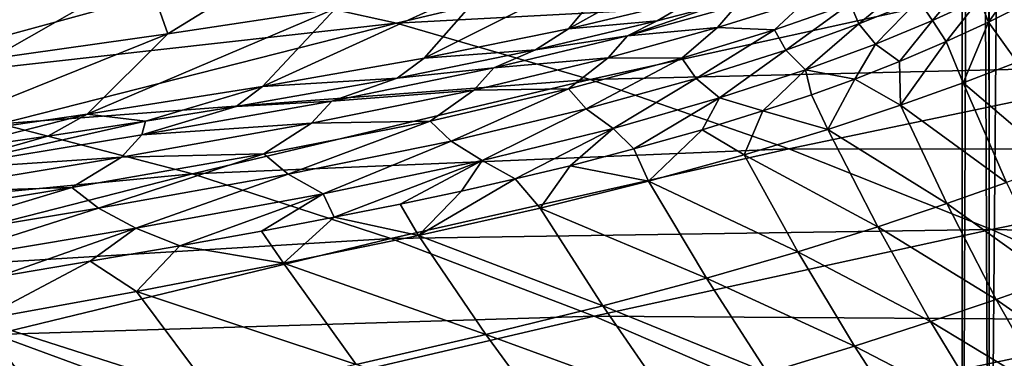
# Model space of a CAD drawing. Header units: metres. Extents: x -106 to 264, y -111 to 81.
# Tile 351 of 549: x 175.09 to 183.39, y 32.76 to 35.61. Entities that reach past the tile are written whole.
import ezdxf

# ---------------------------------------------------------------- set-up
doc = ezdxf.new("R2010")
doc.units = ezdxf.units.M
doc.layers.add('solid_20422013', color=7, linetype='CONTINUOUS')

msp = doc.modelspace()

# ---------------------------------------------------------------- linework, layer by layer
at = {"layer": 'solid_20422013'}
for points in [[(183.026123, 80.599998, -0.930066), (183.030045, 28.6, -0.994871), (183.030014, 28.6, 0.994345)], [(183.032684, 80.599998, 1.043987), (183.026123, 80.599998, -0.930066), (183.030014, 28.6, 0.994345)], [(183.026123, 80.599998, -0.930066), (183.24614, 80.599998, -2.878128), (183.030045, 28.6, -0.994871)], [(183.032684, 80.599998, 1.043987), (183.030014, 28.6, 0.994345), (183.259476, 28.6, 2.95477)], [(183.24614, 80.599998, -2.878128), (183.259567, 28.6, -2.955278), (183.030045, 28.6, -0.994871)], [(183.266357, 80.599998, 2.992233), (183.032684, 80.599998, 1.043987), (183.259476, 28.6, 2.95477)], [(183.24614, 80.599998, -2.878128), (183.693512, 80.599998, -4.802981), (183.259567, 28.6, -2.955278)], [(183.266357, 80.599998, 2.992233), (183.259476, 28.6, 2.95477), (183.719681, 28.6, 4.890322)], [(183.693512, 80.599998, -4.802981), (183.719833, 28.6, -4.890793), (183.259567, 28.6, -2.955278)], [(183.728073, 80.599998, 4.917704), (183.266357, 80.599998, 2.992233), (183.719681, 28.6, 4.890322)], [(172.970428, 35.419029, 152.79509), (175.152313, 36.171917, 151.976425), (174.264709, 36.411015, 152.492401)], [(176.659088, 35.935928, 169.902542), (178.266815, 35.580044, 173.796265), (181.632431, 36.377041, 172.639023)], [(181.632431, 36.377041, 172.639023), (178.266815, 35.580044, 173.796265), (183.274612, 35.849995, 176.537308)], [(181.263275, 36.398148, 134.956207), (180.779999, 35.787903, 134.640472), (179.716431, 35.532158, 137.196335)], [(180.235001, 36.155972, 137.463867), (181.263275, 36.398148, 134.956207), (179.716431, 35.532158, 137.196335)], [(176.659088, 35.935928, 169.902542), (175.058899, 36.164932, 165.966705), (171.755463, 35.196175, 167.085236)], [(174.574387, 35.886665, 152.371262), (175.152313, 36.171917, 151.976425), (172.970428, 35.419029, 152.79509)], [(177.526993, 36.220078, 143.151291), (176.340866, 35.490047, 143.52916), (176.154251, 36.022652, 144.879044)], [(177.526993, 36.220078, 143.151291), (177.753983, 35.704094, 141.710052), (176.340866, 35.490047, 143.52916)], [(180.235001, 36.155972, 137.463867), (179.716431, 35.532158, 137.196335), (178.500412, 35.284058, 139.470612)], [(179.061157, 35.924805, 139.703537), (180.235001, 36.155972, 137.463867), (178.500412, 35.284058, 139.470612)], [(173.872406, 35.385918, 153.205368), (173.624847, 35.443573, 153.3535), (175.302567, 36.027702, 152.729218)], [(174.727127, 35.889679, 152.796997), (175.302567, 36.027702, 152.729218), (173.624847, 35.443573, 153.3535)], [(175.528503, 35.962818, 152.598526), (173.872406, 35.385918, 153.205368), (175.302567, 36.027702, 152.729218)], [(176.154251, 36.022652, 144.879044), (174.849503, 35.278797, 145.206863), (174.731323, 35.822662, 146.519836)], [(176.154251, 36.022652, 144.879044), (176.340866, 35.490047, 143.52916), (174.849503, 35.278797, 145.206863)], [(176.659088, 35.935928, 169.902542), (171.755463, 35.196175, 167.085236), (173.340363, 35.029648, 171.026382)], [(176.659088, 35.935928, 169.902542), (173.340363, 35.029648, 171.026382), (178.266815, 35.580044, 173.796265)], [(174.732849, 35.771046, 152.692963), (173.872406, 35.385918, 153.205368), (175.528503, 35.962818, 152.598526)], [(179.061157, 35.924805, 139.703537), (178.500412, 35.284058, 139.470612), (177.139313, 35.045532, 141.492111)], [(177.753983, 35.704094, 141.710052), (179.061157, 35.924805, 139.703537), (177.139313, 35.045532, 141.492111)], [(182.087799, 35.744343, 128.911575), (182.609543, 35.946869, 126.346443), (182.161346, 35.573082, 128.415634)], [(182.609543, 35.946869, 126.346443), (182.66394, 35.774666, 125.824898), (182.161346, 35.573082, 128.415634)], [(182.66394, 35.774666, 125.824898), (183.079361, 35.958614, 123.213234), (182.780823, 35.603764, 125.170509)], [(183.079361, 35.958614, 123.213234), (183.17749, 35.785019, 122.526169), (182.780823, 35.603764, 125.170509)], [(183.17749, 35.785019, 122.526169), (183.508942, 35.94796, 119.868813), (183.252045, 35.589806, 122.327469)], [(183.508942, 35.94796, 119.868813), (183.538803, 35.731201, 119.996376), (183.252045, 35.589806, 122.327469)], [(178.266815, 35.580044, 173.796265), (179.899231, 35.106007, 177.704422), (183.274612, 35.849995, 176.537308)], [(183.274612, 35.849995, 176.537308), (179.899231, 35.106007, 177.704422), (184.942032, 35.227226, 180.471359)], [(183.274612, 35.849995, 176.537308), (184.942032, 35.227226, 180.471359), (188.329147, 35.881512, 179.234314)], [(180.463394, 35.598976, 135.13475), (179.716431, 35.532158, 137.196335), (180.779999, 35.787903, 134.640472)], [(180.931137, 35.720673, 133.850006), (180.463394, 35.598976, 135.13475), (180.779999, 35.787903, 134.640472)], [(180.970795, 35.543304, 133.258255), (181.721771, 35.780186, 130.71579), (181.451065, 35.523735, 131.444)], [(181.129105, 35.728451, 133.101379), (181.721771, 35.780186, 130.71579), (180.970795, 35.543304, 133.258255)], [(181.721771, 35.780186, 130.71579), (182.087799, 35.744343, 128.911575), (181.451065, 35.523735, 131.444)], [(181.451065, 35.523735, 131.444), (182.087799, 35.744343, 128.911575), (181.54686, 35.353558, 130.975174)], [(182.087799, 35.744343, 128.911575), (182.161346, 35.573082, 128.415634), (181.54686, 35.353558, 130.975174)], [(182.161346, 35.573082, 128.415634), (182.66394, 35.774666, 125.824898), (182.300491, 35.404362, 127.795769)], [(182.66394, 35.774666, 125.824898), (182.780823, 35.603764, 125.170509), (182.300491, 35.404362, 127.795769)], [(182.780823, 35.603764, 125.170509), (183.17749, 35.785019, 122.526169), (182.895645, 35.424946, 124.779617)], [(183.17749, 35.785019, 122.526169), (183.252045, 35.589806, 122.327469), (182.895645, 35.424946, 124.779617)], [(177.753983, 35.704094, 141.710052), (177.139313, 35.045532, 141.492111), (175.66098, 34.814117, 143.304825)], [(176.340866, 35.490047, 143.52916), (177.753983, 35.704094, 141.710052), (175.66098, 34.814117, 143.304825)], [(180.211624, 35.473713, 135.602066), (180.931137, 35.720673, 133.850006), (181.129105, 35.728451, 133.101379)], [(180.211624, 35.473713, 135.602066), (181.129105, 35.728451, 133.101379), (180.970795, 35.543304, 133.258255)], [(180.211624, 35.473713, 135.602066), (180.463394, 35.598976, 135.13475), (180.931137, 35.720673, 133.850006)], [(183.493744, 35.251766, 121.506966), (183.252045, 35.589806, 122.327469), (183.538803, 35.731201, 119.996376)], [(173.340363, 35.029648, 171.026382), (174.930725, 34.732937, 174.924927), (178.266815, 35.580044, 173.796265)], [(178.266815, 35.580044, 173.796265), (174.930725, 34.732937, 174.924927), (179.899231, 35.106007, 177.704422)], [(180.463394, 35.598976, 135.13475), (179.437515, 35.355957, 137.478577), (179.716431, 35.532158, 137.196335)], [(180.211624, 35.473713, 135.602066), (179.437515, 35.355957, 137.478577), (180.463394, 35.598976, 135.13475)], [(182.300491, 35.404362, 127.795769), (182.780823, 35.603764, 125.170509), (182.503281, 35.257023, 127.04438)], [(182.780823, 35.603764, 125.170509), (182.895645, 35.424946, 124.779617), (182.503281, 35.257023, 127.04438)], [(183.039307, 35.077961, 124.703911), (182.895645, 35.424946, 124.779617), (183.252045, 35.589806, 122.327469)], [(183.493744, 35.251766, 121.506966), (183.039307, 35.077961, 124.703911), (183.252045, 35.589806, 122.327469)], [(179.437515, 35.355957, 137.478577), (178.500412, 35.284058, 139.470612), (179.716431, 35.532158, 137.196335)], [(180.048538, 35.287186, 135.734818), (180.970795, 35.543304, 133.258255), (180.671051, 35.283909, 133.92778)], [(180.211624, 35.473713, 135.602066), (180.970795, 35.543304, 133.258255), (180.048538, 35.287186, 135.734818)], [(180.970795, 35.543304, 133.258255), (181.451065, 35.523735, 131.444), (180.671051, 35.283909, 133.92778)], [(180.671051, 35.283909, 133.92778), (181.451065, 35.523735, 131.444), (180.792007, 35.114628, 133.48851)], [(181.451065, 35.523735, 131.444), (181.54686, 35.353558, 130.975174), (180.792007, 35.114628, 133.48851)], [(181.54686, 35.353558, 130.975174), (182.161346, 35.573082, 128.415634), (181.712051, 35.187019, 130.392273)], [(182.161346, 35.573082, 128.415634), (182.300491, 35.404362, 127.795769), (181.712051, 35.187019, 130.392273)], [(176.340866, 35.490047, 143.52916), (175.66098, 34.814117, 143.304825), (174.094727, 34.587048, 144.953827)], [(174.849503, 35.278797, 145.206863), (176.340866, 35.490047, 143.52916), (174.094727, 34.587048, 144.953827)], [(179.086472, 35.202808, 138.006973), (179.437515, 35.355957, 137.478577), (180.211624, 35.473713, 135.602066)], [(179.086472, 35.202808, 138.006973), (180.211624, 35.473713, 135.602066), (180.048538, 35.287186, 135.734818)], [(182.510727, 34.888123, 127.666031), (182.503281, 35.257023, 127.04438), (182.895645, 35.424946, 124.779617)], [(183.039307, 35.077961, 124.703911), (182.510727, 34.888123, 127.666031), (182.895645, 35.424946, 124.779617)], [(179.437515, 35.355957, 137.478577), (178.271881, 35.116394, 139.582916), (178.500412, 35.284058, 139.470612)], [(179.086472, 35.202808, 138.006973), (178.271881, 35.116394, 139.582916), (179.437515, 35.355957, 137.478577)], [(180.792007, 35.114628, 133.48851), (181.54686, 35.353558, 130.975174), (180.98674, 34.950047, 132.945923)], [(181.54686, 35.353558, 130.975174), (181.712051, 35.187019, 130.392273), (180.98674, 34.950047, 132.945923)], [(181.712051, 35.187019, 130.392273), (182.300491, 35.404362, 127.795769), (182.126511, 35.109383, 128.889343)], [(182.300491, 35.404362, 127.795769), (182.503281, 35.257023, 127.04438), (182.126511, 35.109383, 128.889343)], [(178.271881, 35.116394, 139.582916), (177.139313, 35.045532, 141.492111), (178.500412, 35.284058, 139.470612)], [(178.918396, 35.015892, 138.112717), (180.048538, 35.287186, 135.734818), (179.715591, 35.026356, 136.339386)], [(179.086472, 35.202808, 138.006973), (180.048538, 35.287186, 135.734818), (178.918396, 35.015892, 138.112717)], [(180.048538, 35.287186, 135.734818), (180.671051, 35.283909, 133.92778), (179.715591, 35.026356, 136.339386)], [(179.715591, 35.026356, 136.339386), (180.671051, 35.283909, 133.92778), (179.864288, 34.857346, 135.933151)], [(180.671051, 35.283909, 133.92778), (180.792007, 35.114628, 133.48851), (179.864288, 34.857346, 135.933151)], [(182.510727, 34.888123, 127.666031), (182.126511, 35.109383, 128.889343), (182.503281, 35.257023, 127.04438)], [(183.835541, 34.397049, 121.347977), (183.039307, 35.077961, 124.703911), (183.493744, 35.251766, 121.506966)], [(177.722885, 34.923504, 140.277557), (178.271881, 35.116394, 139.582916), (179.086472, 35.202808, 138.006973)], [(177.722885, 34.923504, 140.277557), (179.086472, 35.202808, 138.006973), (178.918396, 35.015892, 138.112717)], [(179.899231, 35.106007, 177.704422), (181.572556, 34.52232, 181.680969), (184.942032, 35.227226, 180.471359)], [(180.98674, 34.950047, 132.945923), (181.712051, 35.187019, 130.392273), (181.351501, 34.840797, 131.954224)], [(181.712051, 35.187019, 130.392273), (181.761169, 34.977642, 130.43782), (181.351501, 34.840797, 131.954224)], [(184.942032, 35.227226, 180.471359), (181.572556, 34.52232, 181.680969), (186.629135, 34.519447, 184.436401)], [(181.712051, 35.187019, 130.392273), (182.126511, 35.109383, 128.889343), (181.761169, 34.977642, 130.43782)], [(174.930725, 34.732937, 174.924927), (176.549698, 34.310329, 178.846832), (179.899231, 35.106007, 177.704422)], [(179.899231, 35.106007, 177.704422), (176.549698, 34.310329, 178.846832), (181.572556, 34.52232, 181.680969)], [(178.271881, 35.116394, 139.582916), (176.917877, 34.876858, 141.548141), (177.139313, 35.045532, 141.492111)], [(177.722885, 34.923504, 140.277557), (176.917877, 34.876858, 141.548141), (178.271881, 35.116394, 139.582916)], [(179.864288, 34.857346, 135.933151), (180.792007, 35.114628, 133.48851), (180.091599, 34.693863, 135.435654)], [(180.792007, 35.114628, 133.48851), (180.98674, 34.950047, 132.945923), (180.091599, 34.693863, 135.435654)], [(181.898361, 34.684818, 130.394516), (181.761169, 34.977642, 130.43782), (182.126511, 35.109383, 128.889343)], [(182.510727, 34.888123, 127.666031), (181.898361, 34.684818, 130.394516), (182.126511, 35.109383, 128.889343)], [(176.153824, 34.753922, 142.505188), (175.66098, 34.814117, 143.304825), (177.139313, 35.045532, 141.492111)], [(176.917877, 34.876858, 141.548141), (176.153824, 34.753922, 142.505188), (177.139313, 35.045532, 141.492111)], [(177.551483, 34.736897, 140.355331), (178.918396, 35.015892, 138.112717), (178.549316, 34.756001, 138.645309)], [(177.722885, 34.923504, 140.277557), (178.918396, 35.015892, 138.112717), (177.551483, 34.736897, 140.355331)], [(178.549316, 34.756001, 138.645309), (179.715591, 35.026356, 136.339386), (178.727158, 34.586021, 138.27655)], [(178.918396, 35.015892, 138.112717), (179.715591, 35.026356, 136.339386), (178.549316, 34.756001, 138.645309)], [(179.715591, 35.026356, 136.339386), (179.864288, 34.857346, 135.933151), (178.727158, 34.586021, 138.27655)], [(183.404358, 34.238369, 124.525475), (182.510727, 34.888123, 127.666031), (183.039307, 35.077961, 124.703911)], [(183.835541, 34.397049, 121.347977), (183.404358, 34.238369, 124.525475), (183.039307, 35.077961, 124.703911)], [(176.121933, 34.638702, 142.387253), (176.917877, 34.876858, 141.548141), (177.722885, 34.923504, 140.277557)], [(176.121933, 34.638702, 142.387253), (177.722885, 34.923504, 140.277557), (177.551483, 34.736897, 140.355331)], [(180.091599, 34.693863, 135.435654), (180.98674, 34.950047, 132.945923), (180.267136, 34.520561, 135.167511)], [(180.98674, 34.950047, 132.945923), (180.840149, 34.683022, 133.592361), (180.267136, 34.520561, 135.167511)], [(180.98674, 34.950047, 132.945923), (181.351501, 34.840797, 131.954224), (180.840149, 34.683022, 133.592361)], [(181.898361, 34.684818, 130.394516), (181.351501, 34.840797, 131.954224), (181.761169, 34.977642, 130.43782)], [(176.121933, 34.638702, 142.387253), (176.153824, 34.753922, 142.505188), (176.917877, 34.876858, 141.548141)], [(178.727158, 34.586021, 138.27655), (179.864288, 34.857346, 135.933151), (178.988922, 34.42197, 137.830338)], [(179.864288, 34.857346, 135.933151), (180.091599, 34.693863, 135.435654), (178.988922, 34.42197, 137.830338)], [(181.19368, 34.470695, 132.896805), (180.840149, 34.683022, 133.592361), (181.351501, 34.840797, 131.954224)], [(181.898361, 34.684818, 130.394516), (181.19368, 34.470695, 132.896805), (181.351501, 34.840797, 131.954224)], [(182.902359, 34.060452, 127.473732), (181.898361, 34.684818, 130.394516), (182.510727, 34.888123, 127.666031)], [(183.404358, 34.238369, 124.525475), (182.902359, 34.060452, 127.473732), (182.510727, 34.888123, 127.666031)], [(174.431595, 34.497791, 144.395355), (174.094727, 34.587048, 144.953827), (175.66098, 34.814117, 143.304825)], [(174.319, 34.34251, 144.330536), (175.329514, 34.627998, 143.448486), (176.153824, 34.753922, 142.505188)], [(174.319, 34.34251, 144.330536), (176.153824, 34.753922, 142.505188), (176.121933, 34.638702, 142.387253)], [(175.329514, 34.627998, 143.448486), (174.431595, 34.497791, 144.395355), (175.66098, 34.814117, 143.304825)], [(176.153824, 34.753922, 142.505188), (175.329514, 34.627998, 143.448486), (175.66098, 34.814117, 143.304825)], [(177.150726, 34.479637, 140.813217), (178.549316, 34.756001, 138.645309), (177.35495, 34.307671, 140.48465)], [(177.551483, 34.736897, 140.355331), (178.549316, 34.756001, 138.645309), (177.150726, 34.479637, 140.813217)], [(178.549316, 34.756001, 138.645309), (178.727158, 34.586021, 138.27655), (177.35495, 34.307671, 140.48465)], [(174.930725, 34.732937, 174.924927), (171.622513, 33.838863, 176.027481), (176.549698, 34.310329, 178.846832)], [(175.95163, 34.451847, 142.438873), (177.551483, 34.736897, 140.355331), (177.150726, 34.479637, 140.813217)], [(176.121933, 34.638702, 142.387253), (177.551483, 34.736897, 140.355331), (175.95163, 34.451847, 142.438873)], [(178.988922, 34.42197, 137.830338), (180.091599, 34.693863, 135.435654), (179.267685, 34.267776, 137.428391)], [(180.091599, 34.693863, 135.435654), (179.72879, 34.379692, 136.451248), (179.267685, 34.267776, 137.428391)], [(180.091599, 34.693863, 135.435654), (180.267136, 34.520561, 135.167511), (179.72879, 34.379692, 136.451248)], [(180.389175, 34.248478, 135.186081), (180.267136, 34.520561, 135.167511), (180.840149, 34.683022, 133.592361)], [(181.19368, 34.470695, 132.896805), (180.389175, 34.248478, 135.186081), (180.840149, 34.683022, 133.592361)], [(182.319763, 33.865383, 130.19516), (181.19368, 34.470695, 132.896805), (181.898361, 34.684818, 130.394516)], [(182.902359, 34.060452, 127.473732), (182.319763, 33.865383, 130.19516), (181.898361, 34.684818, 130.394516)], [(174.319, 34.34251, 144.330536), (176.121933, 34.638702, 142.387253), (175.95163, 34.451847, 142.438873)], [(174.319, 34.34251, 144.330536), (174.431595, 34.497791, 144.395355), (175.329514, 34.627998, 143.448486)], [(177.35495, 34.307671, 140.48465), (178.727158, 34.586021, 138.27655), (177.647903, 34.14143, 140.093842)], [(178.727158, 34.586021, 138.27655), (178.988922, 34.42197, 137.830338), (177.647903, 34.14143, 140.093842)], [(176.549698, 34.310329, 178.846832), (178.219162, 33.76627, 182.854919), (181.572556, 34.52232, 181.680969)], [(181.572556, 34.52232, 181.680969), (178.219162, 33.76627, 182.854919), (183.27919, 33.841106, 185.71669)], [(180.389175, 34.248478, 135.186081), (179.72879, 34.379692, 136.451248), (180.267136, 34.520561, 135.167511)], [(181.572556, 34.52232, 181.680969), (183.27919, 33.841106, 185.71669), (186.629135, 34.519447, 184.436401)], [(186.629135, 34.519447, 184.436401), (183.27919, 33.841106, 185.71669), (188.316681, 33.735855, 188.387177)], [(174.154617, 34.154499, 144.360153), (175.95163, 34.451847, 142.438873), (175.533142, 34.195896, 142.825439)], [(174.319, 34.34251, 144.330536), (175.95163, 34.451847, 142.438873), (174.154617, 34.154499, 144.360153)], [(175.533142, 34.195896, 142.825439), (177.150726, 34.479637, 140.813217), (175.756287, 34.022472, 142.536758)], [(175.95163, 34.451847, 142.438873), (177.150726, 34.479637, 140.813217), (175.533142, 34.195896, 142.825439)], [(177.150726, 34.479637, 140.813217), (177.35495, 34.307671, 140.48465), (175.756287, 34.022472, 142.536758)], [(177.647903, 34.14143, 140.093842), (178.988922, 34.42197, 137.830338), (177.742538, 33.944996, 140.071411)], [(178.988922, 34.42197, 137.830338), (178.298874, 34.055832, 139.193222), (177.742538, 33.944996, 140.071411)], [(178.988922, 34.42197, 137.830338), (178.81485, 34.165325, 138.296143), (178.298874, 34.055832, 139.193222)], [(178.988922, 34.42197, 137.830338), (179.267685, 34.267776, 137.428391), (178.81485, 34.165325, 138.296143)], [(181.647888, 33.655308, 132.698013), (180.389175, 34.248478, 135.186081), (181.19368, 34.470695, 132.896805)], [(182.319763, 33.865383, 130.19516), (181.647888, 33.655308, 132.698013), (181.19368, 34.470695, 132.896805)], [(179.477417, 34.020878, 137.275757), (179.267685, 34.267776, 137.428391), (179.72879, 34.379692, 136.451248)], [(180.389175, 34.248478, 135.186081), (179.477417, 34.020878, 137.275757), (179.72879, 34.379692, 136.451248)], [(171.622513, 33.838863, 176.027481), (173.226761, 33.462902, 179.9646), (176.549698, 34.310329, 178.846832)], [(176.549698, 34.310329, 178.846832), (173.226761, 33.462902, 179.9646), (178.219162, 33.76627, 182.854919)], [(175.756287, 34.022472, 142.536758), (177.35495, 34.307671, 140.48465), (176.070938, 33.85471, 142.200912)], [(177.35495, 34.307671, 140.48465), (177.647903, 34.14143, 140.093842), (176.070938, 33.85471, 142.200912)], [(178.451813, 33.790417, 139.179855), (178.81485, 34.165325, 138.296143), (179.267685, 34.267776, 137.428391)], [(179.477417, 34.020878, 137.275757), (178.451813, 33.790417, 139.179855), (179.267685, 34.267776, 137.428391)], [(173.734344, 33.898335, 144.684341), (175.533142, 34.195896, 142.825439), (173.968048, 33.724007, 144.43251)], [(174.154617, 34.154499, 144.360153), (175.533142, 34.195896, 142.825439), (173.734344, 33.898335, 144.684341)], [(175.533142, 34.195896, 142.825439), (175.756287, 34.022472, 142.536758), (173.968048, 33.724007, 144.43251)], [(180.879013, 33.432419, 134.995972), (179.477417, 34.020878, 137.275757), (180.389175, 34.248478, 135.186081)], [(181.647888, 33.655308, 132.698013), (180.879013, 33.432419, 134.995972), (180.389175, 34.248478, 135.186081)], [(183.79422, 33.421272, 124.342163), (182.902359, 34.060452, 127.473732), (183.404358, 34.238369, 124.525475)], [(176.070938, 33.85471, 142.200912), (177.647903, 34.14143, 140.093842), (176.441574, 33.705692, 141.854065)], [(177.647903, 34.14143, 140.093842), (177.13092, 33.829433, 140.950745), (176.441574, 33.705692, 141.854065)], [(177.647903, 34.14143, 140.093842), (177.742538, 33.944996, 140.071411), (177.13092, 33.829433, 140.950745)], [(178.451813, 33.790417, 139.179855), (178.298874, 34.055832, 139.193222), (178.81485, 34.165325, 138.296143)], [(173.968048, 33.724007, 144.43251), (175.756287, 34.022472, 142.536758), (174.293564, 33.555721, 144.147095)], [(175.756287, 34.022472, 142.536758), (176.070938, 33.85471, 142.200912), (174.293564, 33.555721, 144.147095)], [(178.451813, 33.790417, 139.179855), (177.742538, 33.944996, 140.071411), (178.298874, 34.055832, 139.193222)], [(180.005463, 33.19891, 137.102844), (178.451813, 33.790417, 139.179855), (179.477417, 34.020878, 137.275757)], [(180.879013, 33.432419, 134.995972), (180.005463, 33.19891, 137.102844), (179.477417, 34.020878, 137.275757)], [(183.317474, 33.254013, 127.276199), (182.319763, 33.865383, 130.19516), (182.902359, 34.060452, 127.473732)], [(183.79422, 33.421272, 124.342163), (183.317474, 33.254013, 127.276199), (182.902359, 34.060452, 127.473732)], [(177.315613, 33.557396, 140.919327), (177.13092, 33.829433, 140.950745), (177.742538, 33.944996, 140.071411)], [(178.451813, 33.790417, 139.179855), (177.315613, 33.557396, 140.919327), (177.742538, 33.944996, 140.071411)], [(174.293564, 33.555721, 144.147095), (176.070938, 33.85471, 142.200912), (174.905212, 33.44471, 143.61792)], [(176.070938, 33.85471, 142.200912), (175.687042, 33.576111, 142.757019), (174.905212, 33.44471, 143.61792)], [(176.070938, 33.85471, 142.200912), (176.441574, 33.705692, 141.854065), (175.687042, 33.576111, 142.757019)], [(178.219162, 33.76627, 182.854919), (179.930954, 33.112869, 186.936539), (183.27919, 33.841106, 185.71669)], [(183.27919, 33.841106, 185.71669), (179.930954, 33.112869, 186.936539), (184.987152, 33.078205, 189.737854)], [(182.763687, 33.066292, 129.990448), (181.647888, 33.655308, 132.698013), (182.319763, 33.865383, 130.19516)], [(183.317474, 33.254013, 127.276199), (182.763687, 33.066292, 129.990448), (182.319763, 33.865383, 130.19516)], [(183.27919, 33.841106, 185.71669), (184.987152, 33.078205, 189.737854), (188.316681, 33.735855, 188.387177)], [(173.226761, 33.462902, 179.9646), (174.884628, 32.957005, 183.991302), (178.219162, 33.76627, 182.854919)], [(178.219162, 33.76627, 182.854919), (174.884628, 32.957005, 183.991302), (179.930954, 33.112869, 186.936539)], [(177.315613, 33.557396, 140.919327), (176.441574, 33.705692, 141.854065), (177.13092, 33.829433, 140.950745)], [(179.020447, 32.956779, 139.033096), (177.315613, 33.557396, 140.919327), (178.451813, 33.790417, 139.179855)], [(180.005463, 33.19891, 137.102844), (179.020447, 32.956779, 139.033096), (178.451813, 33.790417, 139.179855)], [(176.078079, 33.320778, 142.519348), (175.687042, 33.576111, 142.757019), (176.441574, 33.705692, 141.854065)], [(177.315613, 33.557396, 140.919327), (176.078079, 33.320778, 142.519348), (176.441574, 33.705692, 141.854065)], [(182.124176, 32.859756, 132.494019), (180.879013, 33.432419, 134.995972), (181.647888, 33.655308, 132.698013)], [(182.763687, 33.066292, 129.990448), (182.124176, 32.859756, 132.494019), (181.647888, 33.655308, 132.698013)], [(174.748489, 33.079506, 144.005142), (174.905212, 33.44471, 143.61792), (175.687042, 33.576111, 142.757019)], [(176.078079, 33.320778, 142.519348), (174.748489, 33.079506, 144.005142), (175.687042, 33.576111, 142.757019)], [(177.926468, 32.705879, 140.807693), (176.078079, 33.320778, 142.519348), (177.315613, 33.557396, 140.919327)], [(179.020447, 32.956779, 139.033096), (177.926468, 32.705879, 140.807693), (177.315613, 33.557396, 140.919327)], [(181.391113, 32.636074, 134.801025), (180.005463, 33.19891, 137.102844), (180.879013, 33.432419, 134.995972)], [(182.124176, 32.859756, 132.494019), (181.391113, 32.636074, 134.801025), (180.879013, 33.432419, 134.995972)], [(184.217346, 32.620773, 124.157738), (183.317474, 33.254013, 127.276199), (183.79422, 33.421272, 124.342163)], [(176.731705, 32.444736, 142.451645), (174.748489, 33.079506, 144.005142), (176.078079, 33.320778, 142.519348)], [(177.926468, 32.705879, 140.807693), (176.731705, 32.444736, 142.451645), (176.078079, 33.320778, 142.519348)], [(183.765717, 32.461941, 127.077568), (182.763687, 33.066292, 129.990448), (183.317474, 33.254013, 127.276199)], [(184.217346, 32.620773, 124.157738), (183.765717, 32.461941, 127.077568), (183.317474, 33.254013, 127.276199)], [(180.556778, 32.396927, 136.925705), (179.020447, 32.956779, 139.033096), (180.005463, 33.19891, 137.102844)], [(181.391113, 32.636074, 134.801025), (180.556778, 32.396927, 136.925705), (180.005463, 33.19891, 137.102844)], [(174.884628, 32.957005, 183.991302), (176.588455, 32.33213, 188.092972), (179.930954, 33.112869, 186.936539)], [(179.930954, 33.112869, 186.936539), (176.588455, 32.33213, 188.092972), (181.646133, 32.370087, 191.001953)], [(179.930954, 33.112869, 186.936539), (181.646133, 32.370087, 191.001953), (184.987152, 33.078205, 189.737854)], [(175.444458, 32.171879, 143.98996), (173.335785, 32.832268, 145.402039), (174.748489, 33.079506, 144.005142)], [(176.731705, 32.444736, 142.451645), (175.444458, 32.171879, 143.98996), (174.748489, 33.079506, 144.005142)], [(184.987152, 33.078205, 189.737854), (181.646133, 32.370087, 191.001953), (186.66362, 32.249756, 193.667542)], [(183.240707, 32.279953, 129.784775), (182.124176, 32.859756, 132.494019), (182.763687, 33.066292, 129.990448)], [(183.765717, 32.461941, 127.077568), (183.240707, 32.279953, 129.784775), (182.763687, 33.066292, 129.990448)], [(174.884628, 32.957005, 183.991302), (171.572037, 32.092369, 185.088882), (176.588455, 32.33213, 188.092972)], [(179.614227, 32.143791, 138.882904), (177.926468, 32.705879, 140.807693), (179.020447, 32.956779, 139.033096)], [(180.556778, 32.396927, 136.925705), (179.614227, 32.143791, 138.882904), (179.020447, 32.956779, 139.033096)], [(182.633575, 32.076035, 132.289307), (181.391113, 32.636074, 134.801025), (182.124176, 32.859756, 132.494019)], [(183.240707, 32.279953, 129.784775), (182.633575, 32.076035, 132.289307), (182.124176, 32.859756, 132.494019)], [(175.444458, 32.171879, 143.98996), (174.072754, 31.885685, 145.447647), (173.335785, 32.832268, 145.402039)]]:
    msp.add_3dface(points, dxfattribs=at)

doc.saveas('drawing.dxf')
